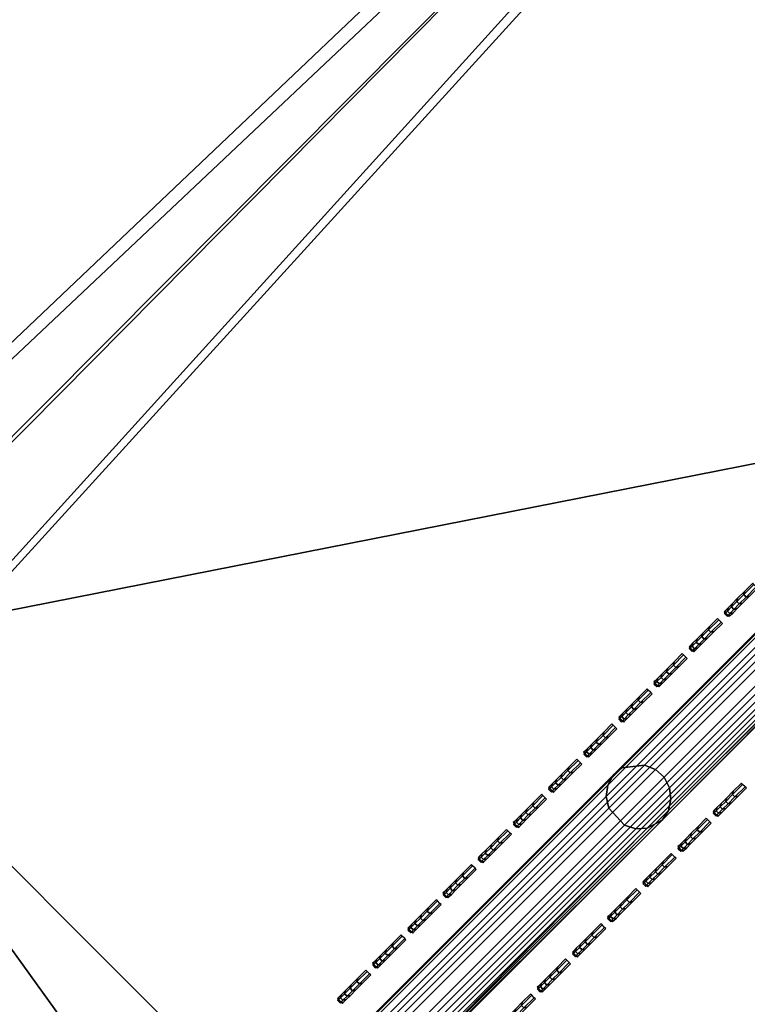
# Model space of a CAD drawing. Header units: inches. Extents: x 0 to 63.6, y -63.6 to 0.
# Tile 364 of 403: x 38.5 to 39.6, y -24.5 to -23. Entities that reach past the tile are written whole.
import ezdxf

# ---------------------------------------------------------------- set-up
doc = ezdxf.new("R2010")
doc.units = ezdxf.units.IN
doc.header["$LTSCALE"] = 0.03937
doc.header["$MEASUREMENT"] = 0
for name, color, linetype in [('A-FURN-3-ST', 151, 'Continuous'), ('A-FURN-3-ST-BK', 151, 'Continuous'), ('A-FURN-3-ST-SEAM', 250, 'Continuous'), ('A-FURN-3-STITCH', 15, 'Continuous')]:
    doc.layers.add(name, color=color, linetype=linetype)

msp = doc.modelspace()

# ---------------------------------------------------------------- meshes
at = {"layer": 'A-FURN-3-ST'}
mesh = msp.add_polyface(dxfattribs=at)
corners = [(27.141, -38.8774, 18), (46.032, -28.0434, 18), (44.7087, -26.3949, 18), (43.3264, -24.7956, 18), (41.8869, -23.2475, 18), (25.9788, -37.6608, 18), (40.3921, -21.7527, 18), (24.7622, -36.4986, 18), (38.844, -20.3132, 18), (23.4936, -35.3934, 18), (37.2447, -18.9309, 18), (35.5962, -17.6076, 18), (22.1758, -34.3474, 18), (33.9007, -16.3451, 18), (40.5897, -21.5478, 17.9625), (39.034, -20.1012, 17.9625), (37.4268, -18.7121, 17.9625), (35.7702, -17.3823, 17.9625), (39.5531, -19.522, 17.1847), (41.1556, -20.9609, 16.9), (39.5781, -19.494, 16.9), (37.9245, -18.1143, 17.1847), (37.9484, -18.0855, 16.9), (36.2457, -16.7668, 17.1847), (36.2686, -16.7371, 16.9), (39.4798, -19.6038, 17.45), (37.8542, -18.1988, 17.45), (36.1786, -16.8538, 17.45), (39.3631, -19.734, 17.6778), (37.7423, -18.3332, 17.6778), (36.0717, -16.9921, 17.6778), (40.7739, -21.3568, 17.8526), (40.932, -21.1928, 17.6778), (39.2111, -19.9037, 17.8526), (37.5966, -18.5083, 17.8526), (35.9325, -17.1724, 17.8526), (41.1556, -20.9609, 5.5), (39.5781, -19.494, 5.5), (37.9484, -18.0855, 5.5), (36.2686, -16.7371, 5.5), (24.358, -36.942, 5), (40.8085, -21.3208, 5), (25.5546, -38.085, 5), (42.3188, -22.8311, 5), (43.7732, -24.3952, 5), (39.2444, -19.8664, 5), (23.1103, -35.855, 5), (37.6285, -18.4697, 5), (35.9629, -17.1327, 5), (21.8142, -34.8262, 5), (34.2498, -15.8571, 5), (45.1699, -26.0111, 5), (46.5069, -27.6767, 5), (47.7825, -29.3898, 5), (39.3721, -19.7239, 5.0381), (40.9414, -21.1831, 5.0381), (37.7509, -18.3227, 5.0381), (37.8547, -18.1981, 5.1464), (39.4804, -19.6031, 5.1464), (37.9241, -18.1148, 5.3087), (39.5527, -19.5224, 5.3087), (36.2453, -16.7672, 5.3087), (36.0799, -16.9813, 5.0381), (36.1791, -16.853, 5.1464)]
mesh.append_faces([[corners[k] for k in face] for face in [(0, 1, 2), (2, 3, 0), (0, 3, 4), (5, 4, 6), (5, 6, 7), (7, 6, 8), (9, 8, 10), (9, 10, 11), (12, 11, 13), (6, 14, 8), (8, 14, 15), (8, 15, 10), (10, 15, 16), (10, 16, 11), (11, 16, 17), (18, 19, 20), (18, 20, 21), (21, 20, 22), (21, 22, 23), (23, 22, 24), (25, 18, 21, 26), (26, 21, 23, 27), (28, 25, 26, 29), (29, 26, 27, 30), (31, 32, 28, 33), (33, 28, 29, 34), (34, 29, 30, 35), (14, 31, 33, 15), (15, 33, 34, 16), (16, 34, 35, 17), (20, 36, 37), (20, 37, 22), (22, 37, 38), (22, 38, 24), (24, 38, 39), (40, 41, 42), (42, 41, 43), (42, 43, 44), (41, 40, 45), (45, 46, 47), (47, 46, 48), (48, 49, 50), (44, 51, 42), (42, 51, 52), (42, 52, 53), (54, 55, 45), (45, 47, 54), (54, 47, 56), (54, 56, 57, 58), (58, 57, 59, 60), (60, 59, 37), (37, 59, 38), (38, 59, 61), (38, 61, 39), (47, 48, 56), (56, 48, 62), (56, 62, 63, 57), (57, 63, 61, 59), (37, 36, 60)]])
mesh = msp.add_polyface(dxfattribs=at)
corners = [(44.7087, -26.3949, 18), (44.9275, -26.2128, 17.9625), (43.5384, -24.6056, 17.9625), (43.3264, -24.7956, 18), (42.0918, -23.0499, 17.9625), (41.8869, -23.2475, 18), (40.5897, -21.5478, 17.9625), (40.3921, -21.7527, 18), (46.8728, -27.3939, 17.1847), (45.5541, -25.6912, 16.9), (45.5253, -25.7151, 17.1847), (44.1456, -24.0615, 16.9), (44.1176, -24.0865, 17.1847), (44.0358, -24.1598, 17.45), (45.4408, -25.7854, 17.45), (43.9056, -24.2765, 17.6778), (45.3064, -25.8973, 17.6778), (43.7359, -24.4285, 17.8526), (45.1313, -26.043, 17.8526), (42.6787, -22.484, 16.9), (42.6518, -22.51, 17.1847), (42.5726, -22.5863, 17.45), (42.4468, -22.7076, 17.6778), (42.2828, -22.8658, 17.8526), (41.1556, -20.9609, 16.9), (41.1296, -20.9879, 17.1847), (41.0533, -21.067, 17.45), (40.932, -21.1928, 17.6778), (40.7739, -21.3568, 17.8526), (39.5531, -19.522, 17.1847), (39.4798, -19.6038, 17.45), (39.3631, -19.734, 17.6778), (46.9025, -27.371, 5.5), (45.5541, -25.6912, 5.5), (44.1456, -24.0615, 5.5), (42.6787, -22.484, 5.5), (41.1556, -20.9609, 5.5), (39.5781, -19.494, 16.9), (46.8724, -27.3943, 5.3087), (45.5248, -25.7155, 5.3087), (44.1172, -24.0869, 5.3087), (42.6513, -22.5104, 5.3087), (41.1292, -20.9883, 5.3087), (39.5527, -19.5224, 5.3087), (41.0539, -21.0663, 5.1464), (39.4804, -19.6031, 5.1464), (40.9414, -21.1831, 5.0381), (39.3721, -19.7239, 5.0381), (39.2444, -19.8664, 5), (40.8085, -21.3208, 5), (42.3188, -22.8311, 5), (42.4565, -22.6983, 5.0381), (43.7732, -24.3952, 5), (43.9157, -24.2675, 5.0381), (45.1699, -26.0111, 5), (45.3169, -25.8887, 5.0381), (46.5069, -27.6767, 5), (45.4416, -25.7849, 5.1464), (44.0365, -24.1592, 5.1464), (42.5733, -22.5857, 5.1464)]
mesh.append_faces([[corners[k] for k in face] for face in [(0, 1, 2), (0, 2, 3), (3, 2, 4), (3, 4, 5), (5, 4, 6), (5, 6, 7), (8, 9, 10), (9, 11, 10), (10, 11, 12), (10, 12, 13, 14), (14, 13, 15, 16), (16, 15, 17, 18), (18, 17, 2, 1), (11, 19, 12), (12, 19, 20), (12, 20, 21, 13), (13, 21, 22, 15), (15, 22, 23, 17), (17, 23, 4, 2), (19, 24, 20), (20, 24, 25), (20, 25, 26, 21), (21, 26, 27, 22), (22, 27, 28, 23), (23, 28, 6, 4), (25, 24, 29), (26, 25, 29, 30), (27, 26, 30, 31), (9, 32, 33), (9, 33, 11), (11, 33, 34), (11, 34, 19), (19, 34, 35), (19, 35, 24), (24, 35, 36), (24, 36, 37), (33, 38, 39), (33, 39, 34), (34, 39, 40), (34, 40, 35), (35, 40, 41), (35, 41, 36), (36, 41, 42), (36, 42, 43), (43, 42, 44, 45), (45, 44, 46, 47), (48, 46, 49), (49, 46, 50), (50, 46, 51), (50, 51, 52), (52, 51, 53), (52, 53, 54), (54, 53, 55), (54, 55, 56), (57, 55, 53, 58), (58, 53, 51, 59), (59, 51, 46, 44), (39, 57, 58, 40), (40, 58, 59, 41), (41, 59, 44, 42)]])
mesh = msp.add_polyface(dxfattribs=at)
corners = [(17.8156, -31.8345, 17.9625), (19.4034, -32.4417, 18), (17.9547, -31.5861, 18), (16.3407, -31.0522, 17.9625), (16.4683, -30.7977, 18), (14.8316, -30.3382, 17.9625), (14.9474, -30.0781, 18), (13.2914, -29.6941, 17.9625), (13.3952, -29.429, 18), (11.7233, -29.1211, 17.9625), (11.638, -29.3724, 17.8526), (13.1947, -29.9411, 17.8526), (14.7237, -30.5806, 17.8526), (16.2218, -31.2893, 17.8526), (17.6859, -32.0659, 17.8526), (11.5647, -29.5881, 17.6778), (13.1116, -30.1533, 17.6778), (14.631, -30.7887, 17.6778), (16.1197, -31.493, 17.6778), (17.5746, -32.2647, 17.6778), (13.0078, -30.4184, 17.1847), (11.7916, -30.0072, 16.9), (13.3646, -30.6007, 16.9), (14.5152, -31.0487, 17.1847), (14.9078, -31.2677, 16.9), (15.9921, -31.7475, 17.1847), (16.4179, -32.0068, 16.9), (17.4354, -32.5131, 17.1847), (17.4891, -32.4172, 17.45), (16.0413, -31.6492, 17.45), (14.5599, -30.9484, 17.45), (13.0479, -30.316, 17.45), (11.5085, -29.7536, 17.45), (11.4732, -29.8576, 17.1847), (24.7622, -36.4986, 18), (38.844, -20.3132, 18), (23.4936, -35.3934, 18), (17.6627, -32.1103, 5), (17.5692, -32.2772, 5.0381), (16.2009, -31.3348, 5), (16.1151, -31.5058, 5.0381), (14.7051, -30.627, 5), (14.6272, -30.8018, 5.0381), (13.1785, -29.9885, 5), (13.1087, -30.1666, 5.0381), (11.6242, -29.4205, 5), (11.7916, -30.0072, 5.5), (13.01, -30.4186, 5.3087), (13.3646, -30.6007, 5.5), (14.5171, -31.049, 5.3087), (14.9078, -31.2677, 5.5), (15.9938, -31.7477, 5.3087), (16.4179, -32.0068, 5.5), (17.437, -32.5133, 5.3087), (17.4899, -32.4187, 5.1464), (16.0424, -31.6508, 5.1464), (14.5612, -30.95, 5.1464), (13.0495, -30.3177, 5.1464), (11.4756, -29.8579, 5.3087), (11.5105, -29.7552, 5.1464), (11.5627, -29.6016, 5.0381), (39.2444, -19.8664, 5), (24.358, -36.942, 5), (23.1103, -35.855, 5), (17.8914, -32.8163, 16.9)]
mesh.append_faces([[corners[k] for k in face] for face in [(0, 1, 2), (0, 2, 3), (3, 2, 4), (3, 4, 5), (5, 4, 6), (5, 6, 7), (7, 6, 8), (9, 10, 11, 7), (7, 11, 12, 5), (5, 12, 13, 3), (3, 13, 14, 0), (10, 15, 16, 11), (11, 16, 17, 12), (12, 17, 18, 13), (13, 18, 19, 14), (20, 21, 22), (20, 22, 23), (23, 22, 24), (23, 24, 25), (25, 24, 26), (25, 26, 27), (28, 19, 18, 29), (29, 18, 17, 30), (30, 17, 16, 31), (31, 16, 15, 32), (27, 28, 29, 25), (25, 29, 30, 23), (23, 30, 31, 20), (20, 31, 32, 33), (34, 35, 36), (37, 38, 39), (39, 38, 40), (39, 40, 41), (41, 40, 42), (41, 42, 43), (43, 42, 44), (43, 44, 45), (46, 47, 48), (48, 47, 49), (48, 49, 50), (50, 49, 51), (50, 51, 52), (52, 51, 53), (54, 53, 51, 55), (55, 51, 49, 56), (56, 49, 47, 57), (57, 47, 58, 59), (38, 54, 55, 40), (40, 55, 56, 42), (42, 56, 57, 44), (44, 57, 59, 60), (61, 62, 63), (52, 64, 26), (52, 26, 50), (50, 26, 24), (50, 24, 48), (48, 24, 22), (48, 22, 46), (46, 22, 21)]])
mesh = msp.add_polyface(dxfattribs=at)
corners = [(30.9561, -44.3866, 17.9625), (31.1979, -44.2362, 18), (30.0422, -42.9895, 17.9625), (30.2768, -42.8282, 18), (29.0652, -41.6357, 17.9625), (29.2922, -41.4639, 18), (28.0273, -40.3281, 17.9625), (28.2462, -40.146, 18), (26.9307, -39.0693, 17.9625), (27.141, -38.8774, 18), (26.7347, -39.2481, 17.8526), (27.8234, -40.4977, 17.8526), (28.8537, -41.7958, 17.8526), (29.8236, -43.1398, 17.8526), (30.7308, -44.5267, 17.8526), (26.5664, -39.4017, 17.6778), (27.6482, -40.6434, 17.6778), (28.6721, -41.9333, 17.6778), (29.6358, -43.2688, 17.6778), (30.5374, -44.647, 17.6778), (27.4293, -40.8254, 17.1847), (26.9198, -40.2836, 16.9), (27.9914, -41.5791, 16.9), (28.4451, -42.1052, 17.1847), (29.0006, -42.9237, 16.9), (29.4012, -43.4301, 17.1847), (29.9453, -44.3145, 16.9), (30.2956, -44.7974, 17.1847), (30.3889, -44.7393, 17.45), (29.4918, -43.3678, 17.45), (28.5327, -42.0389, 17.45), (27.5138, -40.7552, 17.45), (26.4372, -39.5195, 17.45), (53.5067, -40.7691, 18), (41.8869, -23.2475, 18), (25.9788, -37.6608, 18), (30.6877, -44.5521, 5), (30.5253, -44.6531, 5.0381), (29.7818, -43.1673, 5), (29.6241, -43.2757, 5.0381), (28.8134, -41.8254, 5), (28.6609, -41.9409, 5.0381), (27.7846, -40.5293, 5), (27.6375, -40.6517, 5.0381), (26.6976, -39.2816, 5), (26.5562, -39.4106, 5.0381), (26.9198, -40.2836, 5.5), (27.4295, -40.8247, 5.3087), (27.9914, -41.5791, 5.5), (28.4451, -42.1043, 5.3087), (29.0006, -42.9237, 5.5), (29.4011, -43.429, 5.3087), (29.9453, -44.3145, 5.5), (30.2955, -44.7961, 5.3087), (30.3875, -44.7388, 5.1464), (29.4904, -43.3676, 5.1464), (28.5315, -42.0388, 5.1464), (27.5128, -40.7554, 5.1464), (26.4364, -39.5199, 5.1464), (54.0589, -40.5344, 5), (25.5546, -38.085, 5), (52.2388, -36.6706, 5)]
mesh.append_faces([[corners[k] for k in face] for face in [(0, 1, 2), (2, 1, 3), (2, 3, 4), (4, 3, 5), (4, 5, 6), (6, 5, 7), (6, 7, 8), (8, 7, 9), (8, 10, 11, 6), (6, 11, 12, 4), (4, 12, 13, 2), (2, 13, 14, 0), (10, 15, 16, 11), (11, 16, 17, 12), (12, 17, 18, 13), (13, 18, 19, 14), (20, 21, 22), (20, 22, 23), (23, 22, 24), (23, 24, 25), (25, 24, 26), (25, 26, 27), (28, 19, 18, 29), (29, 18, 17, 30), (30, 17, 16, 31), (31, 16, 15, 32), (27, 28, 29, 25), (25, 29, 30, 23), (23, 30, 31, 20), (7, 33, 9), (9, 34, 35), (36, 37, 38), (38, 37, 39), (38, 39, 40), (40, 39, 41), (40, 41, 42), (42, 41, 43), (42, 43, 44), (44, 43, 45), (46, 47, 48), (48, 47, 49), (48, 49, 50), (50, 49, 51), (50, 51, 52), (52, 51, 53), (54, 53, 51, 55), (55, 51, 49, 56), (56, 49, 47, 57), (37, 54, 55, 39), (39, 55, 56, 41), (41, 56, 57, 43), (43, 57, 58, 45), (59, 42, 44), (60, 61, 44), (52, 26, 50), (50, 26, 24), (50, 24, 48), (48, 24, 22), (48, 22, 46), (46, 22, 21)]])
at = {"layer": 'A-FURN-3-ST-BK'}
mesh = msp.add_polyface(dxfattribs=at)
corners = [(41.1556, -20.9608, 16.9), (42.6518, -22.5101, 17.1847), (41.1296, -20.9878, 17.1847), (39.553, -19.5219, 17.1847), (41.0533, -21.0669, 17.45), (39.4797, -19.6038, 17.45), (40.932, -21.1928, 17.6778), (39.3631, -19.734, 17.6778), (40.7738, -21.3568, 17.8526), (39.2111, -19.9036, 17.8526), (40.5897, -21.5478, 17.9625), (39.034, -20.1012, 17.9625), (38.844, -20.3132, 18), (40.3921, -21.7527, 18), (37.2447, -18.9309, 18), (37.4268, -18.7121, 17.9625), (37.5965, -18.5082, 17.8526), (39.578, -19.494, 16.9), (42.5727, -22.5863, 17.45), (42.4468, -22.7076, 17.6778), (38.1785, -23.9784, 18), (36.6405, -22.5533, 18), (35.0493, -21.1878, 18), (36.3203, -22.9124, 18.6363), (38.8692, -20.285, 31.5452), (37.2688, -18.9018, 31.5452), (34.7431, -21.5588, 18.6363), (42.2736, -21.366, 32.9659), (41.7539, -20.3402, 33), (40.7461, -19.8918, 32.9659), (40.1533, -18.852, 33), (38.2347, -19.5481, 31.8898), (39.776, -20.9334, 31.8898), (39.9083, -20.7913, 32.204), (38.3619, -19.4014, 32.204), (40.0778, -20.6093, 32.4772), (38.5248, -19.2136, 32.4772), (40.2786, -20.3937, 32.6999), (38.7178, -18.9909, 32.6999), (40.5039, -20.1518, 32.8647), (38.9344, -18.7412, 32.8647), (39.1672, -18.4728, 32.9659), (40.4183, -21.7255, 31.5452), (41.2671, -22.3725, 31.8898), (41.4044, -22.2352, 32.204), (41.5802, -22.0594, 32.4772), (41.7886, -21.851, 32.6999), (42.0224, -21.6172, 32.8647), (41.3291, -20.7809, 5), (42.7688, -22.3973, 5.0335), (41.2423, -20.8709, 5.0335), (39.7449, -19.3078, 5), (39.6614, -19.4009, 5.0335), (42.7029, -22.4608, 5.125), (41.1788, -20.9367, 5.125), (39.6004, -19.469, 5.125), (42.6788, -22.4841, 5.25), (41.1556, -20.9608, 5.25), (39.578, -19.494, 5.25), (42.6788, -22.4841, 16.9)]
mesh.append_faces([[corners[k] for k in face] for face in [(0, 1, 2), (0, 2, 3), (3, 2, 4, 5), (5, 4, 6, 7), (7, 6, 8, 9), (9, 8, 10, 11), (11, 10, 12), (12, 10, 13), (12, 14, 11), (11, 14, 15), (11, 15, 16, 9), (17, 0, 3), (18, 19, 6, 4), (1, 18, 4, 2), (13, 20, 12), (12, 21, 14), (14, 21, 22), (23, 24, 25), (23, 25, 26), (27, 28, 29), (29, 28, 30), (25, 24, 31), (31, 24, 32), (31, 32, 33, 34), (34, 33, 35, 36), (36, 35, 37, 38), (38, 37, 39, 40), (40, 39, 29, 41), (24, 42, 32), (32, 42, 43), (32, 43, 44, 33), (33, 44, 45, 35), (35, 45, 46, 37), (37, 46, 47, 39), (39, 47, 27, 29), (48, 49, 50), (48, 50, 51), (51, 50, 52), (49, 53, 54, 50), (50, 54, 55, 52), (54, 56, 57), (54, 57, 55), (55, 57, 58), (57, 59, 0), (57, 0, 58), (58, 0, 17)]])
mesh = msp.add_polyface(dxfattribs=at)
corners = [(40.3921, -21.7527, 18), (40.5897, -21.5478, 17.9625), (41.8869, -23.2475, 18), (42.0918, -23.0499, 17.9625), (42.2828, -22.8658, 17.8526), (40.7738, -21.3568, 17.8526), (42.4468, -22.7076, 17.6778), (40.932, -21.1928, 17.6778), (43.3264, -24.7956, 18), (41.0863, -26.9991, 18), (39.6612, -25.4611, 18), (38.1785, -23.9784, 18), (38.844, -20.3132, 18), (36.6405, -22.5533, 18), (42.4518, -28.5903, 18), (41.5748, -27.8303, 18.0337), (40.2148, -26.3095, 18.0337), (38.7993, -24.8403, 18.0337), (37.3301, -23.4248, 18.0337), (35.8093, -22.0649, 18.0337), (36.3203, -22.9124, 18.6363), (35.6022, -22.3053, 18.4534), (37.1142, -23.6574, 18.4534), (37.8449, -24.325, 18.6363), (38.5749, -25.0647, 18.4534), (39.3146, -25.7947, 18.6363), (39.9823, -26.5254, 18.4534), (40.7272, -27.3193, 18.6363), (41.3343, -28.0374, 18.4534), (42.0808, -28.8965, 18.6363), (42.6687, -29.5672, 18.2768), (42.6293, -29.5986, 18.4534), (41.3725, -28.0045, 18.2768), (40.0192, -26.4911, 18.2768), (38.6105, -25.0291, 18.2768), (37.1485, -23.6204, 18.2768), (35.6351, -22.2671, 18.2768), (41.4564, -27.9322, 18.1303), (40.1004, -26.4158, 18.1303), (38.6888, -24.9508, 18.1303), (37.2238, -23.5393, 18.1303), (35.7074, -22.1832, 18.1303), (43.3546, -24.7704, 31.5452), (41.9141, -23.2213, 31.5452), (40.4183, -21.7255, 31.5452), (38.8692, -20.285, 31.5452), (41.2671, -22.3725, 31.8898), (42.7062, -23.8636, 31.8898)]
mesh.append_faces([[corners[k] for k in face] for face in [(0, 1, 2), (2, 1, 3), (4, 3, 1, 5), (6, 4, 5, 7), (8, 9, 10), (8, 10, 2), (2, 10, 11), (2, 11, 0), (12, 11, 13), (14, 15, 9), (9, 15, 16), (9, 16, 10), (10, 16, 17), (10, 17, 11), (11, 17, 18), (11, 18, 13), (13, 18, 19), (20, 21, 22), (20, 22, 23), (23, 22, 24), (23, 24, 25), (25, 24, 26), (25, 26, 27), (27, 26, 28), (27, 28, 29), (30, 31, 28, 32), (32, 28, 26, 33), (33, 26, 24, 34), (34, 24, 22, 35), (35, 22, 21, 36), (37, 32, 33, 38), (38, 33, 34, 39), (39, 34, 35, 40), (40, 35, 36, 41), (15, 37, 38, 16), (16, 38, 39, 17), (17, 39, 40, 18), (18, 40, 41, 19), (27, 42, 25), (25, 42, 43), (25, 43, 44), (25, 44, 23), (23, 44, 45), (23, 45, 20), (44, 43, 46), (46, 43, 47)]])
at = {"layer": 'A-FURN-3-ST-SEAM'}
mesh = msp.add_polyface(dxfattribs=at)
corners = [(41.229, -22.4326, 31.8555), (41.205, -22.4069, 31.855), (41.1275, -22.4844, 31.5589), (41.1514, -22.5101, 31.5593), (39.3992, -24.2128, 22.9524), (39.4231, -24.2384, 22.9527), (39.406, -24.1633, 22.9411), (39.3977, -24.1784, 22.9458), (41.1261, -22.4501, 31.5523), (41.1343, -22.435, 31.5476), (41.2026, -22.3735, 31.8449), (41.2102, -22.359, 31.8377), (41.2227, -22.3488, 31.8303), (41.1475, -22.424, 31.5428), (39.4191, -24.1524, 22.9363), (39.4826, -24.1664, 22.9263), (39.4694, -24.1546, 22.9266), (41.1978, -22.4263, 31.5331), (41.211, -22.4381, 31.5329), (41.2717, -22.3524, 31.8155), (41.2848, -22.3642, 31.8151), (41.2955, -22.3967, 31.8222), (41.2924, -22.4131, 31.8285), (41.2173, -22.4882, 31.5416), (41.2209, -22.4713, 31.5375), (39.4889, -24.2165, 22.9351), (39.4926, -24.1996, 22.931), (39.4796, -24.2308, 22.9399), (41.2079, -22.5024, 31.5464), (41.2836, -22.4267, 31.8357), (39.4905, -24.1822, 22.9279), (41.2189, -22.4538, 31.5344), (41.2929, -22.3798, 31.8175), (39.4572, -24.2431, 22.9468), (41.1855, -22.5148, 31.5534), (41.2623, -22.4381, 31.8465), (41.3745, -22.3259, 32.1295), (41.2556, -22.3456, 31.8186), (41.1814, -22.4198, 31.5351), (39.453, -24.1482, 22.9286), (41.2007, -22.3902, 31.8509), (41.1236, -22.4673, 31.5563), (39.3952, -24.1956, 22.9497), (41.2453, -22.4385, 31.8521), (41.1681, -22.5157, 31.557), (39.4398, -24.244, 22.9505)]
mesh.append_faces([[corners[k] for k in face] for face in [(0, 1, 2, 3), (3, 2, 4, 5), (6, 7, 8, 9), (9, 8, 10, 11), (11, 12, 13, 9), (9, 13, 14, 6), (15, 16, 17, 18), (18, 17, 19, 20), (21, 22, 23, 24), (24, 23, 25, 26), (27, 25, 28), (28, 25, 23), (28, 23, 29), (29, 23, 22), (26, 30, 31, 24), (24, 31, 32, 21), (33, 27, 34), (34, 27, 28), (34, 28, 35), (35, 28, 29), (35, 29, 36), (20, 32, 31, 18), (18, 31, 30, 15), (37, 19, 17, 38), (38, 17, 16, 39), (13, 38, 39, 14), (40, 10, 8, 41), (41, 8, 7, 42), (1, 40, 41, 2), (2, 41, 42, 4), (43, 0, 3, 44), (44, 3, 5, 45), (35, 43, 44, 34), (34, 44, 45, 33)]])
mesh = msp.add_polyface(dxfattribs=at)
corners = [(39.4231, -24.2384, 22.9527), (39.3992, -24.2128, 22.9524), (38.535, -25.0769, 18.6491), (38.5589, -25.1026, 18.6495), (38.5418, -25.0275, 18.6378), (38.5335, -25.0426, 18.6425), (39.3977, -24.1784, 22.9458), (39.406, -24.1633, 22.9411), (39.4191, -24.1524, 22.9363), (38.555, -25.0166, 18.633), (38.6184, -25.0306, 18.6231), (38.6052, -25.0188, 18.6233), (39.4694, -24.1546, 22.9266), (39.4826, -24.1664, 22.9263), (39.4926, -24.1996, 22.931), (39.4889, -24.2165, 22.9351), (38.6248, -25.0807, 18.6319), (38.6284, -25.0638, 18.6277), (38.8717, -24.8204, 18.0446), (38.876, -24.8295, 18.0299), (38.9472, -24.7466, 18.0321), (38.9555, -24.7548, 18), (38.8756, -24.8347, 18.013), (38.6154, -25.0949, 18.6366), (39.4796, -24.2308, 22.9399), (38.9263, -24.7256, 18.0492), (38.6263, -25.0464, 18.6246), (39.4905, -24.1822, 22.9279), (38.8529, -24.7962, 18.0612), (38.9025, -24.7018, 18.0433), (38.8561, -24.8277, 17.975), (38.9263, -24.7256, 17.9508), (38.9472, -24.7466, 17.9679), (38.8665, -24.8338, 17.9881), (38.593, -25.1073, 18.6436), (39.4572, -24.2431, 22.9468), (39.453, -24.1482, 22.9286), (38.5888, -25.0124, 18.6253), (39.3952, -24.1956, 22.9497), (38.531, -25.0598, 18.6465), (39.4398, -24.244, 22.9505), (38.5756, -25.1082, 18.6473), (38.9025, -24.7018, 17.9567), (38.8869, -24.6863, 18.0171), (38.8869, -24.6863, 17.9829)]
mesh.append_faces([[corners[k] for k in face] for face in [(0, 1, 2, 3), (4, 5, 6, 7), (7, 8, 9, 4), (10, 11, 12, 13), (14, 15, 16, 17), (18, 19, 20), (20, 19, 21), (21, 19, 22), (23, 16, 24), (24, 16, 15), (20, 25, 18), (17, 26, 27, 14), (28, 25, 29), (30, 31, 32), (30, 32, 33), (33, 32, 21), (33, 21, 22), (34, 23, 35), (35, 23, 24), (13, 27, 26, 10), (36, 12, 11, 37), (8, 36, 37, 9), (38, 6, 5, 39), (1, 38, 39, 2), (40, 0, 3, 41), (35, 40, 41, 34)]])
mesh.append_faces([[corners[k] for k in face] for face in [(29, 31, 42), (43, 42, 44)]], dxfattribs={"vtx0": -1})
mesh.append_faces([[corners[k] for k in face] for face in [(20, 32, 25), (25, 31, 29)]], dxfattribs={"vtx0": -1, "vtx1": -1})
mesh.append_faces([[corners[k] for k in face] for face in [(25, 32, 31)]], dxfattribs={"vtx0": -1, "vtx2": -1})
mesh.append_faces([[corners[k] for k in face] for face in [(21, 32, 20), (29, 42, 43)]], dxfattribs={"vtx1": -1})
at = {"layer": 'A-FURN-3-STITCH'}
mesh = msp.add_polymesh((7, 4), dxfattribs=at)
for k, corner in enumerate([(39.5731, -23.9173, 23.9452), (39.5749, -23.9191, 23.9452), (39.5786, -23.9228, 23.9452), (39.5804, -23.9246, 23.9452), (39.5749, -23.9154, 23.9842), (39.5737, -23.9204, 23.9854), (39.5773, -23.924, 23.9854), (39.5823, -23.9228, 23.9842), (39.5789, -23.9114, 24.0229), (39.5777, -23.9164, 24.024), (39.5813, -23.92, 24.024), (39.5863, -23.9188, 24.0229), (39.585, -23.9053, 24.061), (39.5838, -23.9102, 24.0622), (39.5875, -23.9139, 24.0622), (39.5924, -23.9127, 24.061), (39.5932, -23.8971, 24.0983), (39.592, -23.902, 24.0995), (39.5957, -23.9057, 24.0995), (39.6006, -23.9045, 24.0983), (39.6035, -23.8868, 24.1346), (39.6023, -23.8917, 24.1358), (39.606, -23.8954, 24.1358), (39.6109, -23.8942, 24.1346), (39.6158, -23.8746, 24.1697), (39.6176, -23.8765, 24.1697), (39.6212, -23.8801, 24.1697), (39.6231, -23.8819, 24.1697)]):
    mesh.set_mesh_vertex(divmod(k, 4), corner)
mesh = msp.add_polymesh((7, 4), dxfattribs=at)
for k, corner in enumerate([(39.5202, -23.9702, 23.6817), (39.522, -23.972, 23.6817), (39.5257, -23.9757, 23.6817), (39.5275, -23.9775, 23.6817), (39.522, -23.9683, 23.7207), (39.5208, -23.9733, 23.7219), (39.5244, -23.9769, 23.7219), (39.5294, -23.9757, 23.7207), (39.526, -23.9644, 23.7594), (39.5247, -23.9693, 23.7606), (39.5284, -23.973, 23.7606), (39.5333, -23.9717, 23.7594), (39.5321, -23.9582, 23.7975), (39.5309, -23.9631, 23.7987), (39.5346, -23.9668, 23.7987), (39.5395, -23.9656, 23.7975), (39.5403, -23.95, 23.8349), (39.5391, -23.9549, 23.836), (39.5428, -23.9586, 23.836), (39.5477, -23.9574, 23.8349), (39.5506, -23.9397, 23.8712), (39.5494, -23.9447, 23.8723), (39.553, -23.9483, 23.8723), (39.558, -23.9471, 23.8712), (39.5628, -23.9275, 23.9062), (39.5647, -23.9294, 23.9062), (39.5683, -23.933, 23.9062), (39.5702, -23.9349, 23.9062)]):
    mesh.set_mesh_vertex(divmod(k, 4), corner)
mesh = msp.add_polymesh((7, 4), dxfattribs=at)
for k, corner in enumerate([(39.4672, -24.0231, 23.4182), (39.4691, -24.0249, 23.4182), (39.4728, -24.0286, 23.4182), (39.4746, -24.0305, 23.4182), (39.4691, -24.0213, 23.4572), (39.4678, -24.0262, 23.4584), (39.4715, -24.0299, 23.4584), (39.4764, -24.0286, 23.4572), (39.4731, -24.0173, 23.4959), (39.4718, -24.0222, 23.4971), (39.4755, -24.0259, 23.4971), (39.4804, -24.0246, 23.4959), (39.4792, -24.0111, 23.5341), (39.478, -24.0161, 23.5352), (39.4816, -24.0197, 23.5352), (39.4866, -24.0185, 23.5341), (39.4874, -24.0029, 23.5714), (39.4862, -24.0078, 23.5726), (39.4899, -24.0115, 23.5726), (39.4948, -24.0103, 23.5714), (39.4977, -23.9926, 23.6077), (39.4965, -23.9976, 23.6089), (39.5001, -24.0012, 23.6089), (39.5051, -24, 23.6077), (39.5099, -23.9804, 23.6428), (39.5117, -23.9823, 23.6428), (39.5154, -23.986, 23.6428), (39.5173, -23.9878, 23.6428)]):
    mesh.set_mesh_vertex(divmod(k, 4), corner)
mesh = msp.add_polymesh((7, 4), dxfattribs=at)
for k, corner in enumerate([(39.4143, -24.076, 23.1548), (39.4162, -24.0778, 23.1548), (39.4199, -24.0815, 23.1548), (39.4217, -24.0834, 23.1548), (39.4162, -24.0742, 23.1938), (39.4149, -24.0791, 23.195), (39.4186, -24.0828, 23.195), (39.4235, -24.0815, 23.1938), (39.4202, -24.0702, 23.2325), (39.4189, -24.0751, 23.2336), (39.4226, -24.0788, 23.2336), (39.4275, -24.0775, 23.2325), (39.4263, -24.064, 23.2706), (39.4251, -24.069, 23.2718), (39.4287, -24.0726, 23.2718), (39.4337, -24.0714, 23.2706), (39.4345, -24.0558, 23.3079), (39.4333, -24.0607, 23.3091), (39.437, -24.0644, 23.3091), (39.4419, -24.0632, 23.3079), (39.4448, -24.0456, 23.3442), (39.4435, -24.0505, 23.3454), (39.4472, -24.0542, 23.3454), (39.4521, -24.0529, 23.3442), (39.457, -24.0333, 23.3793), (39.4588, -24.0352, 23.3793), (39.4625, -24.0389, 23.3793), (39.4644, -24.0407, 23.3793)]):
    mesh.set_mesh_vertex(divmod(k, 4), corner)
mesh = msp.add_polymesh((7, 4), dxfattribs=at)
for k, corner in enumerate([(39.3614, -24.1289, 22.8913), (39.3633, -24.1307, 22.8913), (39.367, -24.1344, 22.8913), (39.3688, -24.1363, 22.8913), (39.3633, -24.1271, 22.9303), (39.362, -24.132, 22.9315), (39.3657, -24.1357, 22.9315), (39.3706, -24.1344, 22.9303), (39.3673, -24.1231, 22.969), (39.366, -24.128, 22.9702), (39.3697, -24.1317, 22.9702), (39.3746, -24.1304, 22.969), (39.3734, -24.117, 23.0071), (39.3721, -24.1219, 23.0083), (39.3758, -24.1256, 23.0083), (39.3807, -24.1243, 23.0071), (39.3816, -24.1087, 23.0445), (39.3804, -24.1136, 23.0456), (39.3841, -24.1173, 23.0456), (39.389, -24.1161, 23.0445), (39.3919, -24.0985, 23.0808), (39.3906, -24.1034, 23.0819), (39.3943, -24.1071, 23.0819), (39.3992, -24.1058, 23.0808), (39.4041, -24.0862, 23.1158), (39.4059, -24.0881, 23.1158), (39.4096, -24.0918, 23.1158), (39.4115, -24.0936, 23.1158)]):
    mesh.set_mesh_vertex(divmod(k, 4), corner)
mesh = msp.add_polymesh((7, 4), dxfattribs=at)
for k, corner in enumerate([(39.3085, -24.1818, 22.6278), (39.3104, -24.1836, 22.6278), (39.3141, -24.1873, 22.6278), (39.3159, -24.1892, 22.6278), (39.3104, -24.18, 22.6669), (39.3091, -24.1849, 22.668), (39.3128, -24.1886, 22.668), (39.3177, -24.1873, 22.6669), (39.3144, -24.176, 22.7055), (39.3131, -24.1809, 22.7067), (39.3168, -24.1846, 22.7067), (39.3217, -24.1833, 22.7055), (39.3205, -24.1699, 22.7437), (39.3192, -24.1748, 22.7448), (39.3229, -24.1785, 22.7448), (39.3278, -24.1772, 22.7437), (39.3287, -24.1616, 22.781), (39.3275, -24.1666, 22.7822), (39.3311, -24.1702, 22.7822), (39.3361, -24.169, 22.781), (39.339, -24.1514, 22.8173), (39.3377, -24.1563, 22.8185), (39.3414, -24.16, 22.8185), (39.3463, -24.1587, 22.8173), (39.3512, -24.1391, 22.8524), (39.353, -24.141, 22.8524), (39.3567, -24.1447, 22.8524), (39.3586, -24.1465, 22.8524)]):
    mesh.set_mesh_vertex(divmod(k, 4), corner)
mesh = msp.add_polymesh((7, 4), dxfattribs=at)
for k, corner in enumerate([(39.5562, -24.2179, 23.1548), (39.5581, -24.2197, 23.1548), (39.5618, -24.2234, 23.1548), (39.5636, -24.2253, 23.1548), (39.5581, -24.2161, 23.1938), (39.5568, -24.221, 23.195), (39.5605, -24.2247, 23.195), (39.5654, -24.2234, 23.1938), (39.5621, -24.2121, 23.2325), (39.5608, -24.217, 23.2336), (39.5645, -24.2207, 23.2336), (39.5694, -24.2194, 23.2325), (39.5682, -24.206, 23.2706), (39.567, -24.2109, 23.2718), (39.5706, -24.2146, 23.2718), (39.5756, -24.2133, 23.2706), (39.5764, -24.1977, 23.3079), (39.5752, -24.2027, 23.3091), (39.5789, -24.2063, 23.3091), (39.5838, -24.2051, 23.3079), (39.5867, -24.1875, 23.3442), (39.5855, -24.1924, 23.3454), (39.5891, -24.1961, 23.3454), (39.5941, -24.1948, 23.3442), (39.5989, -24.1752, 23.3793), (39.6007, -24.1771, 23.3793), (39.6044, -24.1808, 23.3793), (39.6063, -24.1826, 23.3793)]):
    mesh.set_mesh_vertex(divmod(k, 4), corner)
mesh = msp.add_polymesh((7, 4), dxfattribs=at)
for k, corner in enumerate([(39.2556, -24.2347, 22.3644), (39.2575, -24.2365, 22.3644), (39.2612, -24.2402, 22.3644), (39.263, -24.2421, 22.3644), (39.2574, -24.2329, 22.4034), (39.2562, -24.2378, 22.4046), (39.2599, -24.2415, 22.4046), (39.2648, -24.2403, 22.4034), (39.2614, -24.2289, 22.4421), (39.2602, -24.2338, 22.4433), (39.2639, -24.2375, 22.4433), (39.2688, -24.2363, 22.4421), (39.2676, -24.2228, 22.4802), (39.2663, -24.2277, 22.4814), (39.27, -24.2314, 22.4814), (39.2749, -24.2301, 22.4802), (39.2758, -24.2145, 22.5175), (39.2746, -24.2195, 22.5187), (39.2782, -24.2231, 22.5187), (39.2832, -24.2219, 22.5175), (39.2861, -24.2043, 22.5538), (39.2848, -24.2092, 22.555), (39.2885, -24.2129, 22.555), (39.2934, -24.2116, 22.5538), (39.2983, -24.192, 22.5889), (39.3001, -24.1939, 22.5889), (39.3038, -24.1976, 22.5889), (39.3057, -24.1994, 22.5889)]):
    mesh.set_mesh_vertex(divmod(k, 4), corner)
mesh = msp.add_polymesh((7, 4), dxfattribs=at)
for k, corner in enumerate([(39.5033, -24.2708, 22.8913), (39.5052, -24.2726, 22.8913), (39.5089, -24.2763, 22.8913), (39.5107, -24.2782, 22.8913), (39.5052, -24.269, 22.9303), (39.5039, -24.2739, 22.9315), (39.5076, -24.2776, 22.9315), (39.5125, -24.2763, 22.9303), (39.5092, -24.265, 22.969), (39.5079, -24.2699, 22.9702), (39.5116, -24.2736, 22.9702), (39.5165, -24.2724, 22.969), (39.5153, -24.2589, 23.0071), (39.5141, -24.2638, 23.0083), (39.5177, -24.2675, 23.0083), (39.5227, -24.2662, 23.0071), (39.5235, -24.2506, 23.0445), (39.5223, -24.2556, 23.0456), (39.526, -24.2592, 23.0456), (39.5309, -24.258, 23.0445), (39.5338, -24.2404, 23.0808), (39.5325, -24.2453, 23.0819), (39.5362, -24.249, 23.0819), (39.5411, -24.2477, 23.0808), (39.546, -24.2281, 23.1158), (39.5478, -24.23, 23.1158), (39.5515, -24.2337, 23.1158), (39.5534, -24.2355, 23.1158)]):
    mesh.set_mesh_vertex(divmod(k, 4), corner)
mesh = msp.add_polymesh((7, 4), dxfattribs=at)
for k, corner in enumerate([(39.2027, -24.2876, 22.1009), (39.2046, -24.2895, 22.1009), (39.2082, -24.2931, 22.1009), (39.2101, -24.295, 22.1009), (39.2045, -24.2858, 22.1399), (39.2033, -24.2907, 22.1411), (39.207, -24.2944, 22.1411), (39.2119, -24.2932, 22.1399), (39.2085, -24.2818, 22.1786), (39.2073, -24.2867, 22.1798), (39.211, -24.2904, 22.1798), (39.2159, -24.2892, 22.1786), (39.2147, -24.2757, 22.2167), (39.2134, -24.2806, 22.2179), (39.2171, -24.2843, 22.2179), (39.222, -24.283, 22.2167), (39.2229, -24.2675, 22.2541), (39.2216, -24.2724, 22.2552), (39.2253, -24.2761, 22.2552), (39.2302, -24.2748, 22.2541), (39.2331, -24.2572, 22.2904), (39.2319, -24.2621, 22.2916), (39.2356, -24.2658, 22.2916), (39.2405, -24.2646, 22.2904), (39.2454, -24.2449, 22.3254), (39.2472, -24.2468, 22.3255), (39.2509, -24.2505, 22.3255), (39.2528, -24.2523, 22.3254)]):
    mesh.set_mesh_vertex(divmod(k, 4), corner)
mesh = msp.add_polymesh((7, 4), dxfattribs=at)
for k, corner in enumerate([(39.4504, -24.3237, 22.6278), (39.4523, -24.3255, 22.6278), (39.456, -24.3292, 22.6278), (39.4578, -24.3311, 22.6278), (39.4523, -24.3219, 22.6669), (39.451, -24.3268, 22.668), (39.4547, -24.3305, 22.668), (39.4596, -24.3293, 22.6669), (39.4563, -24.3179, 22.7055), (39.455, -24.3228, 22.7067), (39.4587, -24.3265, 22.7067), (39.4636, -24.3253, 22.7055), (39.4624, -24.3118, 22.7437), (39.4611, -24.3167, 22.7448), (39.4648, -24.3204, 22.7448), (39.4698, -24.3191, 22.7437), (39.4706, -24.3035, 22.781), (39.4694, -24.3085, 22.7822), (39.4731, -24.3122, 22.7822), (39.478, -24.3109, 22.781), (39.4809, -24.2933, 22.8173), (39.4796, -24.2982, 22.8185), (39.4833, -24.3019, 22.8185), (39.4882, -24.3006, 22.8173), (39.4931, -24.281, 22.8524), (39.4949, -24.2829, 22.8524), (39.4986, -24.2866, 22.8524), (39.5005, -24.2884, 22.8524)]):
    mesh.set_mesh_vertex(divmod(k, 4), corner)
mesh = msp.add_polymesh((7, 4), dxfattribs=at)
for k, corner in enumerate([(39.1498, -24.3405, 21.8374), (39.1517, -24.3424, 21.8374), (39.1553, -24.346, 21.8374), (39.1572, -24.3479, 21.8374), (39.1516, -24.3387, 21.8765), (39.1504, -24.3436, 21.8776), (39.1541, -24.3473, 21.8776), (39.159, -24.3461, 21.8765), (39.1556, -24.3347, 21.9151), (39.1544, -24.3396, 21.9163), (39.1581, -24.3433, 21.9163), (39.163, -24.3421, 21.9151), (39.1618, -24.3286, 21.9533), (39.1605, -24.3335, 21.9544), (39.1642, -24.3372, 21.9544), (39.1691, -24.3359, 21.9533), (39.17, -24.3204, 21.9906), (39.1687, -24.3253, 21.9918), (39.1724, -24.329, 21.9918), (39.1773, -24.3277, 21.9906), (39.1802, -24.3101, 22.0269), (39.179, -24.315, 22.0281), (39.1827, -24.3187, 22.0281), (39.1876, -24.3175, 22.0269), (39.1925, -24.2978, 22.062), (39.1943, -24.2997, 22.062), (39.198, -24.3034, 22.062), (39.1999, -24.3052, 22.062)]):
    mesh.set_mesh_vertex(divmod(k, 4), corner)
mesh = msp.add_polymesh((7, 4), dxfattribs=at)
for k, corner in enumerate([(39.3975, -24.3766, 22.3644), (39.3994, -24.3785, 22.3644), (39.4031, -24.3821, 22.3644), (39.4049, -24.384, 22.3644), (39.3994, -24.3748, 22.4034), (39.3981, -24.3797, 22.4046), (39.4018, -24.3834, 22.4046), (39.4067, -24.3822, 22.4034), (39.4034, -24.3708, 22.4421), (39.4021, -24.3757, 22.4433), (39.4058, -24.3794, 22.4433), (39.4107, -24.3782, 22.4421), (39.4095, -24.3647, 22.4802), (39.4082, -24.3696, 22.4814), (39.4119, -24.3733, 22.4814), (39.4168, -24.372, 22.4802), (39.4177, -24.3565, 22.5175), (39.4165, -24.3614, 22.5187), (39.4201, -24.3651, 22.5187), (39.4251, -24.3638, 22.5175), (39.428, -24.3462, 22.5538), (39.4267, -24.3511, 22.555), (39.4304, -24.3548, 22.555), (39.4353, -24.3536, 22.5538), (39.4402, -24.3339, 22.5889), (39.442, -24.3358, 22.5889), (39.4457, -24.3395, 22.5889), (39.4476, -24.3413, 22.5889)]):
    mesh.set_mesh_vertex(divmod(k, 4), corner)
mesh = msp.add_polymesh((7, 4), dxfattribs=at)
for k, corner in enumerate([(39.0969, -24.3934, 21.574), (39.0987, -24.3953, 21.574), (39.1024, -24.399, 21.574), (39.1043, -24.4008, 21.574), (39.0987, -24.3916, 21.613), (39.0975, -24.3965, 21.6142), (39.1012, -24.4002, 21.6142), (39.1061, -24.399, 21.613), (39.1027, -24.3876, 21.6517), (39.1015, -24.3925, 21.6529), (39.1052, -24.3962, 21.6529), (39.1101, -24.395, 21.6517), (39.1088, -24.3815, 21.6898), (39.1076, -24.3864, 21.691), (39.1113, -24.3901, 21.691), (39.1162, -24.3889, 21.6898), (39.1171, -24.3733, 21.7271), (39.1158, -24.3782, 21.7283), (39.1195, -24.3819, 21.7283), (39.1244, -24.3806, 21.7271), (39.1273, -24.363, 21.7635), (39.1261, -24.3679, 21.7646), (39.1298, -24.3716, 21.7646), (39.1347, -24.3704, 21.7635), (39.1396, -24.3508, 21.7985), (39.1414, -24.3526, 21.7985), (39.1451, -24.3563, 21.7985), (39.1469, -24.3581, 21.7985)]):
    mesh.set_mesh_vertex(divmod(k, 4), corner)
mesh = msp.add_polymesh((7, 4), dxfattribs=at)
for k, corner in enumerate([(39.3446, -24.4295, 22.1009), (39.3465, -24.4314, 22.1009), (39.3502, -24.435, 22.1009), (39.352, -24.4369, 22.1009), (39.3465, -24.4277, 22.1399), (39.3452, -24.4326, 22.1411), (39.3489, -24.4363, 22.1411), (39.3538, -24.4351, 22.1399), (39.3504, -24.4237, 22.1786), (39.3492, -24.4286, 22.1798), (39.3529, -24.4323, 22.1798), (39.3578, -24.4311, 22.1786), (39.3566, -24.4176, 22.2167), (39.3553, -24.4225, 22.2179), (39.359, -24.4262, 22.2179), (39.3639, -24.425, 22.2167), (39.3648, -24.4094, 22.2541), (39.3636, -24.4143, 22.2552), (39.3672, -24.418, 22.2552), (39.3722, -24.4167, 22.2541), (39.3751, -24.3991, 22.2904), (39.3738, -24.404, 22.2916), (39.3775, -24.4077, 22.2916), (39.3824, -24.4065, 22.2904), (39.3873, -24.3869, 22.3254), (39.3891, -24.3887, 22.3255), (39.3928, -24.3924, 22.3255), (39.3947, -24.3942, 22.3254)]):
    mesh.set_mesh_vertex(divmod(k, 4), corner)
mesh = msp.add_polymesh((7, 4), dxfattribs=at)
for k, corner in enumerate([(39.044, -24.4464, 21.3105), (39.0458, -24.4482, 21.3105), (39.0495, -24.4519, 21.3105), (39.0513, -24.4537, 21.3105), (39.0458, -24.4445, 21.3495), (39.0446, -24.4494, 21.3507), (39.0483, -24.4531, 21.3507), (39.0532, -24.4519, 21.3495), (39.0498, -24.4405, 21.3882), (39.0486, -24.4454, 21.3894), (39.0523, -24.4491, 21.3894), (39.0572, -24.4479, 21.3882), (39.0559, -24.4344, 21.4263), (39.0547, -24.4393, 21.4275), (39.0584, -24.443, 21.4275), (39.0633, -24.4418, 21.4263), (39.0642, -24.4262, 21.4637), (39.0629, -24.4311, 21.4649), (39.0666, -24.4348, 21.4649), (39.0715, -24.4335, 21.4637), (39.0744, -24.4159, 21.5), (39.0732, -24.4208, 21.5012), (39.0769, -24.4245, 21.5012), (39.0818, -24.4233, 21.5), (39.0867, -24.4037, 21.535), (39.0885, -24.4055, 21.5351), (39.0922, -24.4092, 21.5351), (39.094, -24.411, 21.535)]):
    mesh.set_mesh_vertex(divmod(k, 4), corner)
mesh = msp.add_polymesh((7, 4), dxfattribs=at)
for k, corner in enumerate([(39.2917, -24.4825, 21.8374), (39.2936, -24.4843, 21.8374), (39.2972, -24.488, 21.8374), (39.2991, -24.4898, 21.8374), (39.2935, -24.4806, 21.8765), (39.2923, -24.4855, 21.8776), (39.296, -24.4892, 21.8776), (39.3009, -24.488, 21.8765), (39.2975, -24.4766, 21.9151), (39.2963, -24.4815, 21.9163), (39.3, -24.4852, 21.9163), (39.3049, -24.484, 21.9151), (39.3037, -24.4705, 21.9533), (39.3024, -24.4754, 21.9544), (39.3061, -24.4791, 21.9544), (39.311, -24.4779, 21.9533), (39.3119, -24.4623, 21.9906), (39.3106, -24.4672, 21.9918), (39.3143, -24.4709, 21.9918), (39.3192, -24.4696, 21.9906), (39.3221, -24.452, 22.0269), (39.3209, -24.4569, 22.0281), (39.3246, -24.4606, 22.0281), (39.3295, -24.4594, 22.0269), (39.3344, -24.4398, 22.062), (39.3362, -24.4416, 22.062), (39.3399, -24.4453, 22.062), (39.3418, -24.4471, 22.062)]):
    mesh.set_mesh_vertex(divmod(k, 4), corner)
mesh = msp.add_polymesh((7, 4), dxfattribs=at)
for k, corner in enumerate([(38.9911, -24.4993, 21.047), (38.9929, -24.5011, 21.047), (38.9966, -24.5048, 21.047), (38.9984, -24.5066, 21.047), (38.9929, -24.4974, 21.0861), (38.9917, -24.5024, 21.0872), (38.9953, -24.506, 21.0872), (39.0003, -24.5048, 21.0861), (38.9969, -24.4934, 21.1248), (38.9957, -24.4984, 21.1259), (38.9993, -24.502, 21.1259), (39.0043, -24.5008, 21.1248), (39.003, -24.4873, 21.1629), (39.0018, -24.4922, 21.1641), (39.0055, -24.4959, 21.1641), (39.0104, -24.4947, 21.1629), (39.0112, -24.4791, 21.2002), (39.01, -24.484, 21.2014), (39.0137, -24.4877, 21.2014), (39.0186, -24.4865, 21.2002), (39.0215, -24.4688, 21.2365), (39.0203, -24.4737, 21.2377), (39.024, -24.4774, 21.2377), (39.0289, -24.4762, 21.2365), (39.0338, -24.4566, 21.2716), (39.0356, -24.4585, 21.2716), (39.0392, -24.4621, 21.2716), (39.0411, -24.4639, 21.2716)]):
    mesh.set_mesh_vertex(divmod(k, 4), corner)
mesh = msp.add_polymesh((7, 4), dxfattribs=at)
for k, corner in enumerate([(39.2388, -24.5354, 21.574), (39.2407, -24.5372, 21.574), (39.2443, -24.5409, 21.574), (39.2462, -24.5427, 21.574), (39.2406, -24.5335, 21.613), (39.2394, -24.5384, 21.6142), (39.2431, -24.5421, 21.6142), (39.248, -24.5409, 21.613), (39.2446, -24.5295, 21.6517), (39.2434, -24.5345, 21.6529), (39.2471, -24.5381, 21.6529), (39.252, -24.5369, 21.6517), (39.2508, -24.5234, 21.6898), (39.2495, -24.5283, 21.691), (39.2532, -24.532, 21.691), (39.2581, -24.5308, 21.6898), (39.259, -24.5152, 21.7271), (39.2577, -24.5201, 21.7283), (39.2614, -24.5238, 21.7283), (39.2663, -24.5225, 21.7271), (39.2692, -24.5049, 21.7635), (39.268, -24.5098, 21.7646), (39.2717, -24.5135, 21.7646), (39.2766, -24.5123, 21.7635), (39.2815, -24.4927, 21.7985), (39.2833, -24.4945, 21.7985), (39.287, -24.4982, 21.7985), (39.2889, -24.5, 21.7985)]):
    mesh.set_mesh_vertex(divmod(k, 4), corner)

doc.saveas('drawing.dxf')
